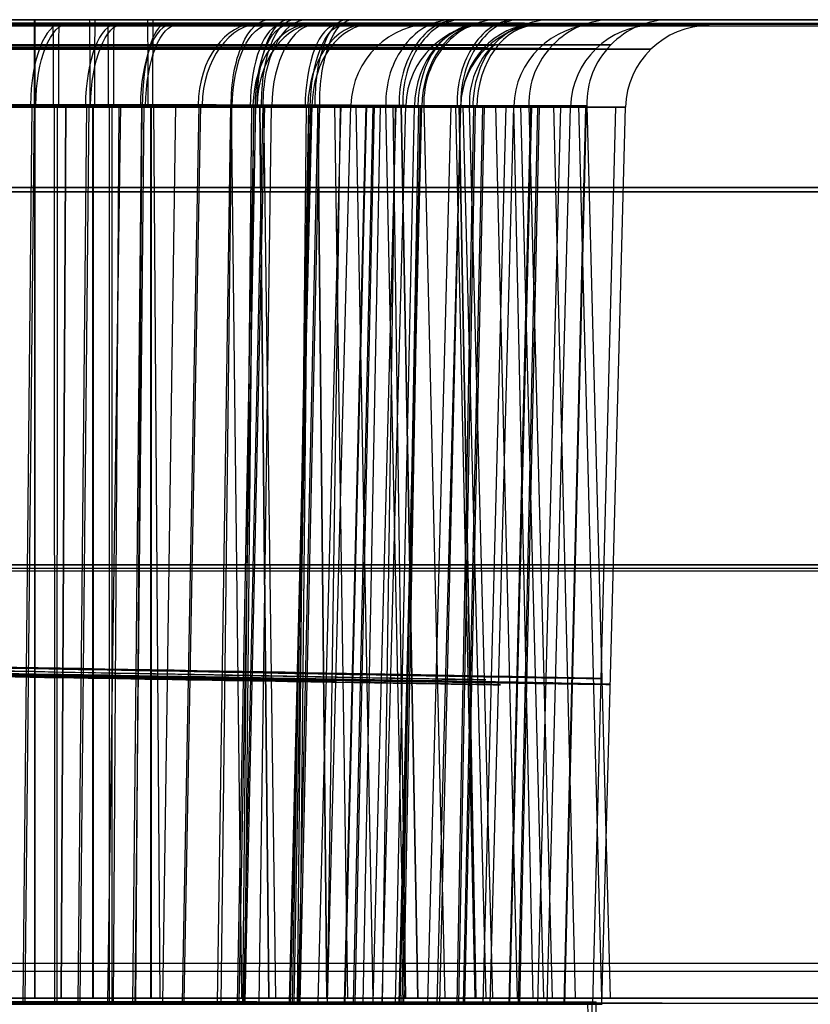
# Model space of a CAD drawing. Extents: x -64 to 57, y 4 to 161.
# Tile 321 of 342: x 21.06 to 22.47, y 154.41 to 156.17. Entities that reach past the tile are written whole.
import ezdxf

# ---------------------------------------------------------------- set-up
doc = ezdxf.new("R2010")
doc.units = 0
doc.layers.add('DEFAULT', color=7, linetype='CONTINUOUS')

msp = doc.modelspace()

# ---------------------------------------------------------------- linework, layer by layer
at = {"layer": 'DEFAULT', "color": 254}
for p, q in [((19.5678, 156.1667, 36.9581), (38.2842, 156.1667, 36.9581)), ((38.2842, 156.1667, 45.074), (19.5678, 156.1667, 45.074)), ((21.4704, 156.1588, 44.272), (21.4727, 156.1591, 43.0485)), ((21.4759, 156.1595, 41.3413), (21.4785, 156.1598, 39.9591)), ((21.4814, 156.1602, 38.4307), (21.4862, 156.1608, 35.8708)), ((21.5248, 156.1667, 58.6096), (21.5248, 156.1667, 55.0322)), ((21.5248, 156.1667, 53.2304), (21.5248, 156.1667, 51.999)), ((21.5248, 156.1667, 50.2636), (21.5248, 156.1667, 48.9514)), ((21.5248, 156.1667, 47.3112), (21.5248, 156.1667, 45.074)), ((21.5248, 156.1667, 36.9581), (21.5248, 156.1667, 35.8072)), ((25.5096, 156.1667, 47.8246), (21.9636, 156.1667, 47.8246)), ((21.4433, 156.1553, 58.6733), (21.4498, 156.1561, 55.2398)), ((21.4537, 156.1566, 53.15), (21.4555, 156.1569, 52.2114)), ((21.4593, 156.1573, 50.1784), (21.4612, 156.1576, 49.1712)), ((21.4649, 156.1581, 47.2188), (21.467, 156.1583, 46.1178)), ((25.2997, 156.1578, 47.8954), (22.0512, 156.1579, 47.8893)), ((21.0649, 154.4098, 40.005), (21.0809, 156.0138, 40.0442)), ((21.0687, 154.4102, 38.3827), (21.0849, 156.0142, 38.3443)), ((21.0849, 156.0128, 48.9118), (21.0849, 154.4167, 48.9536)), ((21.0855, 156.0128, 47.3508), (21.0855, 154.4167, 47.309)), ((21.1213, 154.4069, 52.0716), (21.1212, 156.0108, 52.114)), ((21.126, 154.4073, 50.3161), (21.1261, 156.0113, 50.2745)), ((21.1406, 156.0127, 54.8966), (21.1324, 154.4167, 54.9376)), ((21.1411, 156.0128, 53.3659), (21.133, 154.4167, 53.3249)), ((21.1631, 154.4091, 43.0052), (21.1791, 156.013, 43.0444)), ((21.1669, 154.4095, 41.3829), (21.1831, 156.0134, 41.3445)), ((21.1887, 156.0128, 51.9117), (21.1887, 154.4167, 51.9535)), ((21.1899, 156.0128, 50.3509), (21.1899, 154.4167, 50.3091)), ((21.2165, 154.4099, 39.9246), (21.2397, 156.0138, 39.96)), ((21.2195, 154.4062, 55.0719), (21.2194, 156.0101, 55.1143)), ((21.2242, 154.4066, 53.3162), (21.2243, 156.0105, 53.2746)), ((21.2268, 154.4076, 49.0481), (21.2364, 156.0115, 49.0894)), ((21.2613, 154.4084, 46.0053), (21.2773, 156.0123, 46.0446)), ((21.2651, 154.4088, 44.3831), (21.2813, 156.0127, 44.3447)), ((21.2663, 154.408, 47.3495), (21.2779, 156.0119, 47.3095)), ((21.2926, 156.0128, 54.9116), (21.2925, 154.4167, 54.9534)), ((21.2938, 156.0128, 53.3509), (21.2938, 154.4167, 53.3091)), ((21.2982, 156.0127, 47.3804), (21.3096, 154.4167, 47.3402)), ((21.3146, 154.4091, 42.9248), (21.3379, 156.013, 42.9602)), ((21.3502, 154.4099, 39.8156), (21.3799, 156.0138, 39.8458)), ((21.353, 154.4102, 38.5733), (21.3828, 156.0141, 38.544)), ((21.4128, 154.4084, 45.925), (21.4361, 156.0123, 45.9603)), ((21.4193, 154.4076, 48.9783), (21.4382, 156.0115, 49.0163)), ((21.4369, 156.0127, 48.8281), (21.4557, 154.4167, 48.8655)), ((21.4484, 154.4091, 42.8158), (21.4781, 156.0131, 42.8459)), ((21.4512, 154.4094, 41.5735), (21.481, 156.0134, 41.5443)), ((21.4577, 154.4069, 52.0058), (21.4737, 156.0108, 52.045)), ((21.4595, 154.4099, 39.6833), (21.4944, 156.0138, 39.7071)), ((21.4615, 154.4073, 50.3835), (21.4777, 156.0112, 50.3451)), ((21.4623, 154.4101, 38.7069), (21.4973, 156.014, 38.684)), ((21.4871, 154.408, 47.4468), (21.5093, 156.0119, 47.4115)), ((21.4876, 156.0128, 51.8524), (21.5035, 154.4167, 51.891)), ((21.4883, 156.0128, 50.4105), (21.5043, 154.4167, 50.3718)), ((21.4946, 156.0127, 47.4667), (21.5165, 154.4166, 47.4311)), ((21.5413, 154.4099, 39.5315), (21.5801, 156.0138, 39.5481)), ((21.5429, 154.4101, 38.8584), (21.5818, 156.014, 38.8427)), ((21.5466, 154.4084, 45.8159), (21.5762, 156.0123, 45.8461)), ((21.5494, 154.4087, 44.5737), (21.5792, 156.0126, 44.5445)), ((21.5559, 154.4062, 55.0061), (21.572, 156.0101, 55.0453)), ((21.5577, 154.4092, 42.6835), (21.5926, 156.0131, 42.7073)), ((21.5597, 154.4066, 53.3836), (21.576, 156.0105, 53.3452)), ((21.5604, 154.4094, 41.7071), (21.5954, 156.0133, 41.6842)), ((21.5914, 156.0128, 54.8523), (21.6073, 154.4167, 54.8909)), ((21.5921, 156.0128, 53.4105), (21.6081, 154.4167, 53.3719)), ((21.5927, 154.41, 39.0235), (21.6339, 156.014, 39.0158)), ((21.6092, 154.41, 39.1947), (21.6512, 156.0139, 39.1952)), ((21.6093, 154.4069, 51.9254), (21.6326, 156.0108, 51.9608)), ((21.6221, 156.0128, 51.7806), (21.6453, 154.4167, 51.8154)), ((21.6395, 154.4092, 42.5317), (21.6783, 156.0131, 42.5483)), ((21.641, 154.4093, 41.8586), (21.6799, 156.0133, 41.8429)), ((21.6512, 156.0139, 39.1952), (21.6512, 156.0139, 39.1881)), ((21.6559, 154.4084, 45.6836), (21.6908, 156.0123, 45.7075)), ((21.6586, 154.4087, 44.7073), (21.6936, 156.0126, 44.6844)), ((21.6598, 156.0127, 47.603), (21.6906, 154.4167, 47.5748)), ((21.6729, 154.4079, 47.6004), (21.7039, 156.0119, 47.5724)), ((21.6908, 154.4093, 42.0237), (21.7321, 156.0132, 42.016)), ((21.7073, 154.4093, 42.1949), (21.7494, 156.0132, 42.1954)), ((21.7076, 154.4062, 54.9257), (21.7308, 156.0101, 54.9611)), ((21.747, 154.4167, 48.6194), (21.7134, 156.0128, 48.5946)), ((21.7259, 156.0128, 54.7805), (21.7491, 154.4167, 54.8153)), ((21.7311, 154.4077, 48.7164), (21.7649, 156.0116, 48.7418)), ((21.7377, 154.4085, 45.5319), (21.7765, 156.0124, 45.5485)), ((21.7392, 154.4086, 44.8588), (21.7781, 156.0125, 44.8431)), ((21.7407, 156.0128, 51.6834), (21.7702, 154.4167, 51.713)), ((21.7411, 156.0128, 50.5796), (21.7707, 154.4167, 50.55)), ((21.743, 154.4069, 51.8164), (21.7727, 156.0109, 51.8466)), ((21.7458, 154.4072, 50.5741), (21.7756, 156.0112, 50.5448)), ((21.7494, 156.0132, 42.1954), (21.7494, 156.0132, 42.1883)), ((21.7819, 156.0128, 47.7794), (21.8192, 154.4167, 47.7605)), ((21.789, 154.4086, 45.0239), (21.8303, 156.0125, 45.0162)), ((21.8055, 154.4085, 45.1951), (21.8476, 156.0125, 45.1956)), ((21.8101, 154.4079, 47.7991), (21.8476, 156.0118, 47.7806)), ((21.8383, 156.0127, 50.6981), (21.8731, 154.4167, 50.6749)), ((21.8413, 154.4062, 54.8167), (21.871, 156.0101, 54.8468)), ((21.8441, 154.4065, 53.5742), (21.8739, 156.0104, 53.5449)), ((21.8445, 156.0128, 54.6833), (21.874, 154.4167, 54.7129)), ((21.8449, 156.0128, 53.5796), (21.8744, 154.4167, 53.5501)), ((21.8476, 156.0125, 45.1956), (21.8476, 156.0125, 45.1886)), ((21.8515, 156.0128, 47.9825), (21.8925, 154.4167, 47.9746)), ((21.8524, 154.407, 51.6841), (21.8873, 156.0109, 51.7079)), ((21.8551, 154.4072, 50.7076), (21.8901, 156.0111, 50.6848)), ((21.863, 156.0128, 48.197), (21.9047, 154.4167, 48.2005)), ((21.8879, 154.4079, 48.0278), (21.9292, 156.0118, 48.0203)), ((21.9005, 154.4078, 48.2692), (21.9424, 156.0117, 48.2732)), ((21.9099, 156.0127, 51.4306), (21.9485, 154.4167, 51.4467)), ((21.9101, 156.0127, 50.8326), (21.9487, 154.4167, 50.8166)), ((21.9341, 154.407, 51.5323), (21.9729, 156.0109, 51.5489)), ((21.9357, 154.4072, 50.8591), (21.9746, 156.0111, 50.8435)), ((21.9421, 156.0127, 53.6982), (21.9768, 154.4167, 53.675)), ((21.9507, 154.4062, 54.6843), (21.9856, 156.0102, 54.7082)), ((21.9534, 154.4065, 53.7078), (21.9884, 156.0104, 53.6849)), ((21.9546, 156.0127, 50.9792), (21.9956, 154.4167, 50.9711)), ((21.9695, 156.0128, 51.1265), (21.9696, 156.0128, 51.1313)), ((21.9696, 156.0128, 51.1313), (22.0114, 154.4167, 51.1313)), ((21.9855, 154.4071, 51.0243), (22.0267, 156.011, 51.0165)), ((22.002, 154.4071, 51.1955), (22.0441, 156.011, 51.196)), ((22.0136, 156.0127, 54.4306), (22.0522, 154.4167, 54.4466)), ((22.0139, 156.0127, 53.8326), (22.0525, 154.4167, 53.8166)), ((22.0324, 154.4063, 54.5325), (22.0713, 156.0102, 54.5491)), ((22.034, 154.4064, 53.8593), (22.0729, 156.0103, 53.8436)), ((22.0441, 156.011, 51.196), (22.0441, 156.011, 51.189)), ((22.0584, 156.0127, 53.9793), (22.0993, 154.4167, 53.9711)), ((22.0733, 156.0128, 54.1265), (22.0733, 156.0128, 54.1313)), ((22.0733, 156.0128, 54.1313), (22.1151, 154.4167, 54.1313)), ((22.0838, 154.4064, 54.0244), (22.125, 156.0103, 54.0167)), ((22.1003, 154.4064, 54.1957), (22.1424, 156.0103, 54.1961)), ((22.1424, 156.0103, 54.1961), (22.1424, 156.0103, 54.1891)), ((19.5678, 155.8667, 44.774), (38.2842, 155.8667, 44.774)), ((38.2842, 155.8667, 37.2581), (19.5678, 155.8667, 37.2581)), ((19.5678, 155.8588, 44.7741), (38.2842, 155.8588, 44.7741)), ((38.2842, 155.8588, 37.258), (19.5678, 155.8588, 37.258)), ((19.5317, 154.4797, 44.8103), (35.877, 154.4797, 44.8103)), ((19.5313, 154.4655, 37.2215), (38.3206, 154.4655, 37.2215)), ((19.5486, 154.4167, 45.5385), (35.1157, 154.4167, 45.5385)), ((21.8885, 154.4167, 47.9567), (25.5845, 154.4167, 47.9567)), ((21.8424, 154.4079, 47.8714), (25.5084, 154.4078, 47.8783)), ((22.0747, 154.4084, 45.5814), (22.09, 154.4104, 37.4475)), ((22.0747, 154.4084, 45.5814), (22.0935, 153.3311, 45.5623)), ((22.0823, 154.4094, 41.5143), (22.1011, 153.3286, 41.5141)), ((22.1089, 153.3234, 37.4471), (22.09, 154.4104, 37.4475))]:
    msp.add_line(p, q, dxfattribs=at)
at = {"layer": 'DEFAULT', "color": 254, "extrusion": (3.28787e-05, 1, 0.000242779)}
for centre, radius, start, end in [((-25.969, -615.3516, 156.1702), 651.2, 87.9432221, 89.9439449), ((-20.7264, 39.1555, 156.1702), 1.0697, 180.3307, 0.2552), ((-20.7264, 39.1556, 156.1702), 1.0697, 0.2551, 180.3309), ((-20.8246, 42.1557, 156.1702), 1.0697, 180.3289, 0.2534), ((-20.8246, 42.1558, 156.1702), 1.0697, 0.2533, 180.3291), ((-20.9228, 45.1559, 156.1702), 1.0696, 180.3279, 0.2524), ((-81.5281, 889.4198, 156.1702), 832.9546, 272.8966312, 275.4213071), ((-21.021, 48.1561, 156.1702), 1.0697, 143.4463, 36.3094), ((-20.9228, 45.156, 156.1702), 1.0696, 0.2522, 180.3281), ((-21.1192, 51.1564, 156.1702), 1.0697, 180.3278, 0.2523), ((-21.1192, 51.1564, 156.1702), 1.0697, 0.2521, 180.328), ((-21.2174, 54.1566, 156.1702), 1.0698, 180.329, 0.2534), ((-21.2174, 54.1566, 156.1702), 1.0698, 0.2533, 180.3291), ((-21.021, 48.1562, 156.1702), 1.0696, 36.3092, 143.4465), ((-21.021, 48.1562, 156.1278), 0.9651, 36.3092, 143.4465), ((-21.021, 48.1561, 156.0242), 0.9197, 143.4462, 36.3095), ((-25.969, -615.3516, 155.1952), 651.183, 87.9432221, 89.9439449), ((-81.5281, 889.4196, 155.1952), 832.9374, 272.8966309, 275.4213073), ((-20.7264, 39.1555, 154.4202), 0.8778, 179.8899, 359.8743), ((-20.7264, 39.1555, 154.4202), 0.8778, 179.8899, 359.8743), ((-20.8246, 42.1557, 154.4202), 0.8777, 179.8906, 359.8736), ((-20.8246, 42.1557, 154.4202), 0.8777, 179.8906, 359.8736), ((-20.9228, 45.1559, 154.4202), 0.8777, 179.8912, 359.873), ((-20.9228, 45.1559, 154.4202), 0.8777, 179.8912, 359.873), ((-21.021, 48.1561, 154.4202), 0.8777, 143.4455, 36.3088), ((-21.1192, 51.1564, 154.4202), 0.8778, 179.8928, 359.8714), ((-21.1192, 51.1564, 154.4202), 0.8778, 179.8928, 359.8714), ((-21.021, 48.1562, 154.4202), 0.8777, 36.3085, 143.4459), ((-21.2174, 54.1566, 154.4202), 0.8779, 179.8935, 359.8707), ((-21.2174, 54.1566, 154.4202), 0.8779, 179.8935, 359.8707), ((-22.8694, 45.5454, 154.4202), 0.7998, 359.8886, 89.8958)]:
    msp.add_arc(centre, radius, start, end, dxfattribs=at)
at = {"layer": 'DEFAULT', "color": 254, "extrusion": (1.09003e-12, 1, -2.95414e-10)}
msp.add_arc((-24.7859, -615.3846, 156.1667), 651.2, 88.0510012, 90.0517239, dxfattribs=at)
at = {"layer": 'DEFAULT', "color": 254, "extrusion": (2.93467e-14, 1, -2.18914e-15)}
msp.add_arc((-83.1755, 889.2796, 156.1667), 832.9546, 273.0044103, 275.5290862, dxfattribs=at)
at = {"layer": 'DEFAULT', "color": 254, "extrusion": (-2.34496e-10, 1, 6.133e-14)}
msp.add_arc((-21.0853, 48.1313, 156.1667), 0.9305, 143.5857, 36.4482, dxfattribs=at)
at = {"layer": 'DEFAULT', "color": 254, "extrusion": (1.53565e-14, 1, 1.51884e-14)}
msp.add_arc((-21.1891, 51.1313, 156.1667), 0.9304, 180.3492, 0.2706, dxfattribs=at)
at = {"layer": 'DEFAULT', "color": 254, "extrusion": (1.51914e-14, 1, -1.53406e-14)}
msp.add_arc((-21.1891, 51.1313, 156.1667), 0.9304, 0.2708, 180.349, dxfattribs=at)
at = {"layer": 'DEFAULT', "color": 254, "extrusion": (-2.34496e-10, 1, 5.88101e-14)}
msp.add_arc((-21.0853, 48.1313, 156.1667), 0.9305, 36.4485, 143.5854, dxfattribs=at)
at = {"layer": 'DEFAULT', "color": 254, "extrusion": (0, 1, 0)}
for centre, radius, start, end in [((-21.293, 54.1313, 156.1667), 0.9303, 180.3517, 0.2731), ((-21.293, 54.1313, 156.1667), 0.9303, 0.2733, 180.3515), ((-24.7859, -615.3846, 155.1917), 651.183, 88.0510011, 90.0517239), ((-83.1755, 889.2794, 155.1917), 832.9374, 273.00441, 275.5290864)]:
    msp.add_arc(centre, radius, start, end, dxfattribs=at)
at = {"layer": 'DEFAULT', "color": 254, "extrusion": (0.92636, -0.000121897, 0.376639)}
msp.add_arc((156.013, 27.437, 33.9478), 0.15, 0.015, 88.515, dxfattribs=at)
at = {"layer": 'DEFAULT', "color": 254, "extrusion": (0.999999, -9.86212e-14, -0.001118)}
msp.add_arc((156.0167, 47.2244, 21.0315), 0.15, 0, 91.5, dxfattribs=at)
at = {"layer": 'DEFAULT', "color": 254, "extrusion": (0.999999, -1.0375e-13, -0.00115)}
msp.add_arc((156.0167, 49.086, 21.0299), 0.15, 268.5, 0, dxfattribs=at)
at = {"layer": 'DEFAULT', "color": 254, "extrusion": (0.92207, 6.36447e-05, -0.387023)}
msp.add_arc((156.0083, 45.2365, 3.9571), 0.15, 271.5151, 0.015, dxfattribs=at)
at = {"layer": 'DEFAULT', "color": 254, "extrusion": (0.926348, -0.000121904, 0.376668)}
msp.add_arc((156.0123, 30.1782, 35.1697), 0.15, 0.015, 88.515, dxfattribs=at)
at = {"layer": 'DEFAULT', "color": 254, "extrusion": (0.999979, -1.80361e-14, -0.006478)}
msp.add_arc((156.0167, 50.3371, 20.8575), 0.15, 0, 91.5, dxfattribs=at)
at = {"layer": 'DEFAULT', "color": 254, "extrusion": (0.922082, 6.36374e-05, -0.386995)}
msp.add_arc((156.0076, 48.0408, 2.8879), 0.15, 271.5151, 0.015, dxfattribs=at)
at = {"layer": 'DEFAULT', "color": 254, "extrusion": (0.999987, 2.58482e-13, -0.005096)}
msp.add_arc((156.0167, 52.169, 20.9283), 0.15, 268.5, 360, dxfattribs=at)
at = {"layer": 'DEFAULT', "color": 254, "extrusion": (0.926342, -0.000121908, 0.376685)}
msp.add_arc((156.0116, 32.9198, 36.3914), 0.15, 0.015, 88.515, dxfattribs=at)
at = {"layer": 'DEFAULT', "color": 254, "extrusion": (0.999979, 2.93747e-14, -0.006523)}
msp.add_arc((156.0167, 53.3387, 20.9395), 0.15, 0, 91.5, dxfattribs=at)
at = {"layer": 'DEFAULT', "color": 254, "extrusion": (0.999987, -2.18509e-14, -0.00514)}
msp.add_arc((156.0167, 55.1703, 21.0145), 0.15, 268.5, 360, dxfattribs=at)
at = {"layer": 'DEFAULT', "color": 254, "extrusion": (0.711611, -0.000193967, 0.702573)}
msp.add_arc((156.016, 12.2853, 42.2589), 0.15, 0.0195, 88.5195, dxfattribs=at)
at = {"layer": 'DEFAULT', "color": 254, "extrusion": (-0.703587, -0.000149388, 0.710609)}
msp.add_arc((-156.0053, 43.4012, 13.2414), 0.15, 179.9802, 268.4802, dxfattribs=at)
at = {"layer": 'DEFAULT', "color": 254, "extrusion": (0.892557, -7.80878e-14, -0.450934)}
msp.add_arc((156.0167, 53.3985, -2.8842), 0.15, 268.5, 360, dxfattribs=at)
at = {"layer": 'DEFAULT', "color": 254, "extrusion": (0.711589, -0.000193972, 0.702596)}
msp.add_arc((156.0153, 14.3499, 44.4372), 0.15, 0.0195, 88.5196, dxfattribs=at)
at = {"layer": 'DEFAULT', "color": 254, "extrusion": (0.926467, 2.19972e-13, 0.376376)}
msp.add_arc((156.0167, 38.466, 38.8758), 0.15, 360, 91.5, dxfattribs=at)
at = {"layer": 'DEFAULT', "color": 254, "extrusion": (-0.703609, -0.000149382, 0.710587)}
msp.add_arc((-156.0045, 45.5823, 15.3029), 0.15, 179.9802, 268.4802, dxfattribs=at)
at = {"layer": 'DEFAULT', "color": 254, "extrusion": (0.921937, -2.00785e-14, -0.387339)}
msp.add_arc((156.0167, 56.2776, -0.2701), 0.15, 268.5, 359.9999, dxfattribs=at)
at = {"layer": 'DEFAULT', "color": 254, "extrusion": (0.852032, 1.22519e-13, 0.523489)}
msp.add_arc((156.0167, 29.0411, 43.1615), 0.15, 360, 91.5, dxfattribs=at)
at = {"layer": 'DEFAULT', "color": 254, "extrusion": (0.926484, 1.68285e-14, 0.376335)}
msp.add_arc((156.0167, 41.2082, 40.0992), 0.15, 360, 91.5, dxfattribs=at)
at = {"layer": 'DEFAULT', "color": 254, "extrusion": (0.921921, 4.80815e-15, -0.387379)}
msp.add_arc((156.0167, 59.0835, -1.3388), 0.15, 268.5, 359.9999, dxfattribs=at)
at = {"layer": 'DEFAULT', "color": 254, "extrusion": (0.005715, -0.000242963, 0.999984)}
msp.add_arc((21.5769, 156.0196, 39.2733), 0.15, 89.9982, 178.4982, dxfattribs=at)
at = {"layer": 'DEFAULT', "color": 254, "extrusion": (-0.593623, -2.67777e-08, 0.804743)}
msp.add_arc((-156.0167, 46.4706, 26.2166), 0.15, 180, 271.5, dxfattribs=at)
at = {"layer": 'DEFAULT', "color": 254, "extrusion": (0.711816, -1.13481e-13, 0.702366)}
msp.add_arc((156.0167, 20.5831, 50.9958), 0.15, 360, 91.5, dxfattribs=at)
at = {"layer": 'DEFAULT', "color": 254, "extrusion": (-0.70324, -2.93119e-13, 0.710953)}
msp.add_arc((-156.0167, 51.9524, 21.451), 0.15, 180, 271.5, dxfattribs=at)
at = {"layer": 'DEFAULT', "color": 254, "extrusion": (0.005685, -0.000242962, 0.999984)}
msp.add_arc((21.6592, 156.0195, 42.2734), 0.15, 89.9982, 178.4982, dxfattribs=at)
at = {"layer": 'DEFAULT', "color": 254, "extrusion": (0.451843, -1.34183e-13, 0.892097)}
msp.add_arc((156.0167, 2.0072, 52.465), 0.15, 0, 91.5, dxfattribs=at)
at = {"layer": 'DEFAULT', "color": 254, "extrusion": (0.711847, 8.09816e-14, 0.702335)}
msp.add_arc((156.0167, 22.6481, 53.1757), 0.15, 360, 91.5, dxfattribs=at)
at = {"layer": 'DEFAULT', "color": 254, "extrusion": (-0.703209, -1.20916e-13, 0.710984)}
msp.add_arc((-156.0167, 54.1348, 23.5132), 0.15, 180, 271.5, dxfattribs=at)
at = {"layer": 'DEFAULT', "color": 254, "extrusion": (-0.08307, 2.33913e-13, 0.996544)}
msp.add_arc((-156.0167, 25.9411, 46.2134), 0.15, 180, 271.5, dxfattribs=at)
at = {"layer": 'DEFAULT', "color": 254, "extrusion": (0.006046, -7.87839e-11, 0.999982)}
msp.add_arc((21.81, 156.0167, 51.2584), 0.15, 90, 181.5, dxfattribs=at)
at = {"layer": 'DEFAULT', "color": 254, "extrusion": (0.006089, -7.58455e-11, 0.999981)}
msp.add_arc((21.8932, 156.0167, 54.2599), 0.15, 90, 181.5, dxfattribs=at)
at = {"layer": 'DEFAULT', "color": 254, "extrusion": (0.999981, -3.13853e-05, -0.006149)}
msp.add_arc((156.008, 50.2534, 20.8044), 0.15, 0.0139, 88.5139, dxfattribs=at)
at = {"layer": 'DEFAULT', "color": 254, "extrusion": (0.999989, -3.17311e-05, -0.004725)}
msp.add_arc((156.0075, 52.3632, 20.8772), 0.15, 271.5139, 0.0139, dxfattribs=at)
at = {"layer": 'DEFAULT', "color": 254, "extrusion": (0.999981, -3.13804e-05, -0.006169)}
msp.add_arc((156.0073, 53.2545, 20.883), 0.15, 0.0139, 88.5139, dxfattribs=at)
at = {"layer": 'DEFAULT', "color": 254, "extrusion": (0.999989, -3.17264e-05, -0.004745)}
msp.add_arc((156.0068, 55.3643, 20.9602), 0.15, 271.5139, 0.0139, dxfattribs=at)
at = {"layer": 'DEFAULT', "color": 254, "extrusion": (0.961774, -9.81055e-05, 0.273844)}
msp.add_arc((156.0103, 39.5286, 33.4047), 0.15, 0.1624, 88.5145, dxfattribs=at)
at = {"layer": 'DEFAULT', "color": 254, "extrusion": (0.922089, 6.36333e-05, -0.386979)}
msp.add_arc((156.0068, 50.8452, 1.8183), 0.15, 271.5151, 0.015, dxfattribs=at)
at = {"layer": 'DEFAULT', "color": 254, "extrusion": (0.893659, 7.95641e-05, -0.448747)}
msp.add_arc((156.0057, 53.5803, -2.8244), 0.15, 271.5156, 0.0156, dxfattribs=at)
at = {"layer": 'DEFAULT', "color": 254, "extrusion": (0.926341, -0.000121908, 0.376686)}
msp.add_arc((156.0102, 38.4041, 38.8336), 0.15, 0.015, 88.515, dxfattribs=at)
at = {"layer": 'DEFAULT', "color": 254, "extrusion": (0.922089, 6.36328e-05, -0.386977)}
msp.add_arc((156.0054, 56.4542, -0.3225), 0.15, 271.5151, 0.015, dxfattribs=at)
at = {"layer": 'DEFAULT', "color": 254, "extrusion": (0.850774, -0.00015556, 0.525531)}
msp.add_arc((156.012, 28.8977, 43.1917), 0.15, 0.0164, 88.5164, dxfattribs=at)
at = {"layer": 'DEFAULT', "color": 254, "extrusion": (0.926349, -0.000121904, 0.376667)}
msp.add_arc((156.0095, 41.147, 40.0539), 0.15, 0.015, 88.515, dxfattribs=at)
at = {"layer": 'DEFAULT', "color": 254, "extrusion": (0.711577, -0.000193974, 0.702609)}
msp.add_arc((156.0146, 16.415, 46.6153), 0.15, 0.0195, 88.5196, dxfattribs=at)
at = {"layer": 'DEFAULT', "color": 254, "extrusion": (0.922082, 6.36375e-05, -0.386995)}
msp.add_arc((156.0046, 59.2587, -1.3941), 0.15, 271.5151, 0.015, dxfattribs=at)
at = {"layer": 'DEFAULT', "color": 254, "extrusion": (-0.703621, -0.000149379, 0.710575)}
msp.add_arc((-156.0038, 47.7634, 17.3649), 0.15, 179.9802, 268.4802, dxfattribs=at)
at = {"layer": 'DEFAULT', "color": 254, "extrusion": (-0.595573, -0.000175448, 0.803301)}
msp.add_arc((-156.0012, 46.6999, 26.1644), 0.15, 179.9766, 268.4766, dxfattribs=at)
at = {"layer": 'DEFAULT', "color": 254, "extrusion": (0.711575, -0.000193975, 0.70261)}
msp.add_arc((156.0132, 20.5466, 50.971), 0.15, 0.0195, 88.5196, dxfattribs=at)
at = {"layer": 'DEFAULT', "color": 254, "extrusion": (-0.703623, -0.000149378, 0.710574)}
msp.add_arc((-156.0023, 52.1251, 21.4904), 0.15, 179.9802, 268.4802, dxfattribs=at)
at = {"layer": 'DEFAULT', "color": 254, "extrusion": (0.005667, -0.000242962, 0.999984)}
msp.add_arc((21.7411, 156.0195, 45.2737), 0.15, 89.9982, 178.4982, dxfattribs=at)
at = {"layer": 'DEFAULT', "color": 254, "extrusion": (0.449696, -0.000231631, 0.893182)}
msp.add_arc((156.0192, 1.8947, 52.4652), 0.15, 0.0309, 88.5309, dxfattribs=at)
at = {"layer": 'DEFAULT', "color": 254, "extrusion": (0.71159, -0.000193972, 0.702595)}
msp.add_arc((156.0125, 22.6134, 53.1484), 0.15, 0.0195, 88.5196, dxfattribs=at)
at = {"layer": 'DEFAULT', "color": 254, "extrusion": (-0.703609, -0.000149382, 0.710588)}
msp.add_arc((-156.0015, 54.3055, 23.5542), 0.15, 179.9802, 268.4802, dxfattribs=at)
at = {"layer": 'DEFAULT', "color": 254, "extrusion": (-0.085456, -0.000239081, 0.996342)}
msp.add_arc((-155.9454, 26.5721, 46.1836), 0.15, 179.8372, 268.3372, dxfattribs=at)
at = {"layer": 'DEFAULT', "color": 254, "extrusion": (0.005666, -0.000242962, 0.999984)}
msp.add_arc((21.9036, 156.0195, 51.2751), 0.15, 89.9982, 178.4982, dxfattribs=at)
at = {"layer": 'DEFAULT', "color": 254, "extrusion": (0.005686, -0.000242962, 0.999984)}
msp.add_arc((21.9838, 156.0195, 54.2763), 0.15, 89.9982, 178.4982, dxfattribs=at)
at = {"layer": 'DEFAULT', "color": 254, "extrusion": (3.28781e-05, 1, 0.000242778)}
for centre, radius, start, end in [((-20.7264, 39.1555, 156.1278), 0.9652, 180.3311, 0.2544), ((-20.8246, 42.1557, 156.1278), 0.9651, 180.3293, 0.2526), ((-20.9228, 45.1559, 156.1278), 0.9651, 180.3283, 0.2515), ((-21.1192, 51.1564, 156.1278), 0.9652, 180.3282, 0.2514), ((-21.2174, 54.1566, 156.1278), 0.9653, 180.3293, 0.2526)]:
    msp.add_arc(centre, radius, start, end, dxfattribs=at)
at = {"layer": 'DEFAULT', "color": 254, "extrusion": (3.28781e-05, 1, 0.000242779)}
for centre, radius, start, end in [((-20.7264, 39.1556, 156.1278), 0.9652, 0.2542, 180.3312), ((-20.8246, 42.1558, 156.1278), 0.9651, 0.2524, 180.3294), ((-20.9228, 45.156, 156.1278), 0.9651, 0.2514, 180.3284), ((-21.1192, 51.1564, 156.1278), 0.9652, 0.2513, 180.3284), ((-21.2174, 54.1566, 156.1278), 0.9653, 0.2524, 180.3295)]:
    msp.add_arc(centre, radius, start, end, dxfattribs=at)
at = {"layer": 'DEFAULT', "color": 254, "extrusion": (3.28786e-05, 1, 0.000242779)}
msp.add_arc((-21.021, 48.1561, 156.1277), 0.965, 143.4463, 36.3094, dxfattribs=at)
at = {"layer": 'DEFAULT', "color": 254, "extrusion": (-7.69573e-10, 1, 4.82015e-10)}
msp.add_arc((-21.0853, 48.1313, 156.1214), 0.8231, 143.5857, 36.4481, dxfattribs=at)
at = {"layer": 'DEFAULT', "color": 254, "extrusion": (4.22186e-10, 1, 9.37749e-10)}
msp.add_arc((-21.1891, 51.1313, 156.1215), 0.8231, 180.3495, 0.2698, dxfattribs=at)
at = {"layer": 'DEFAULT', "color": 254, "extrusion": (4.17403e-10, 1, 6.59473e-11)}
msp.add_arc((-21.1891, 51.1313, 156.1215), 0.8231, 0.27, 180.3493, dxfattribs=at)
at = {"layer": 'DEFAULT', "color": 254, "extrusion": (-2.6464e-11, 1, -4.50097e-10)}
msp.add_arc((-21.0853, 48.1313, 156.1214), 0.8231, 36.4485, 143.5854, dxfattribs=at)
at = {"layer": 'DEFAULT', "color": 254, "extrusion": (4.29007e-10, 1, 9.4608e-10)}
msp.add_arc((-21.293, 54.1313, 156.1215), 0.823, 180.352, 0.2724, dxfattribs=at)
at = {"layer": 'DEFAULT', "color": 254, "extrusion": (4.24204e-10, 1, 7.13382e-11)}
msp.add_arc((-21.293, 54.1313, 156.1215), 0.823, 0.2726, 180.3518, dxfattribs=at)
at = {"layer": 'DEFAULT', "color": 254, "extrusion": (3.28775e-05, 1, 0.000242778)}
for centre, radius, start, end in [((-20.7264, 39.1555, 156.0242), 0.9198, 180.3312, 359.8742), ((-20.8246, 42.1557, 156.0242), 0.9197, 180.3294, 359.8735), ((-20.9228, 45.1559, 156.0242), 0.9197, 180.3284, 359.8729), ((-21.1192, 51.1564, 156.0242), 0.9198, 180.3283, 359.8714), ((-21.2174, 54.1566, 156.0242), 0.9199, 180.3295, 359.8708)]:
    msp.add_arc(centre, radius, start, end, dxfattribs=at)
at = {"layer": 'DEFAULT', "color": 254, "extrusion": (3.28767e-05, 1, 0.000242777)}
for centre, radius, start, end in [((-20.7264, 39.1556, 156.0242), 0.9198, 0.2538, 179.8902), ((-20.8246, 42.1558, 156.0242), 0.9197, 0.252, 179.8908), ((-20.9228, 45.156, 156.0242), 0.9197, 0.2509, 179.8915), ((-21.1192, 51.1564, 156.0242), 0.9198, 0.2508, 179.893), ((-21.2174, 54.1566, 156.0242), 0.9199, 0.252, 179.8936)]:
    msp.add_arc(centre, radius, start, end, dxfattribs=at)
at = {"layer": 'DEFAULT', "color": 254, "extrusion": (3.28789e-05, 1, 0.000242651)}
msp.add_arc((-21.021, 48.1562, 156.0242), 0.9197, 143.4463, 36.3094, dxfattribs=at)
at = {"layer": 'DEFAULT', "color": 254, "extrusion": (-6.07168e-10, 1, 6.58914e-10)}
msp.add_arc((-21.0853, 48.1313, 156.0128), 0.7805, 143.5857, 36.4481, dxfattribs=at)
at = {"layer": 'DEFAULT', "color": 254, "extrusion": (3.28787e-05, 1, 0.00024278)}
msp.add_arc((-21.021, 48.1562, 156.0242), 0.9197, 36.3092, 143.4465, dxfattribs=at)
at = {"layer": 'DEFAULT', "color": 254, "extrusion": (1.1574e-09, 1, 6.36186e-09)}
msp.add_arc((-21.1891, 51.1313, 156.0128), 0.7804, 180.3497, 359.9804, dxfattribs=at)
at = {"layer": 'DEFAULT', "color": 254, "extrusion": (1.62981e-09, 1, 2.91534e-10)}
msp.add_arc((-21.1891, 51.1313, 156.0128), 0.7804, 0.2697, 179.9992, dxfattribs=at)
at = {"layer": 'DEFAULT', "color": 254, "extrusion": (-6.07754e-10, 1, -1.32543e-09)}
msp.add_arc((-21.0853, 48.1313, 156.0128), 0.7805, 36.4485, 143.5854, dxfattribs=at)
at = {"layer": 'DEFAULT', "color": 254, "extrusion": (1.17623e-09, 1, 6.44375e-09)}
msp.add_arc((-21.293, 54.1313, 156.0128), 0.7803, 180.3522, 359.9811, dxfattribs=at)
at = {"layer": 'DEFAULT', "color": 254, "extrusion": (1.65684e-09, 1, 3.08125e-10)}
msp.add_arc((-21.293, 54.1313, 156.0128), 0.7803, 0.2722, 179.9984, dxfattribs=at)
at = {"layer": 'DEFAULT', "color": 254, "extrusion": (0.018382, 0.999831, -0.000182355)}
msp.add_arc((-18.2328, 48.1597, 155.3536), 0.8071, 143.5764, 36.4236, dxfattribs=at)
at = {"layer": 'DEFAULT', "color": 254, "extrusion": (0.018386, 0.999831, 0.000548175)}
msp.add_arc((-18.336, 51.046, 155.3963), 0.807, 359.9894, 179.9903, dxfattribs=at)
at = {"layer": 'DEFAULT', "color": 254, "extrusion": (0.018386, 0.999831, 0.000409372)}
msp.add_arc((-18.336, 51.0678, 155.3892), 0.807, 180.0097, 359.9701, dxfattribs=at)
at = {"layer": 'DEFAULT', "color": 254, "extrusion": (0.018387, 0.99983, 0.001039)}
msp.add_arc((-18.4397, 53.9697, 155.4248), 0.8069, 359.9894, 179.9903, dxfattribs=at)
at = {"layer": 'DEFAULT', "color": 254, "extrusion": (0.018387, 0.999831, 0.000899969)}
msp.add_arc((-18.4397, 53.9916, 155.4173), 0.8069, 180.0097, 359.9701, dxfattribs=at)
at = {"layer": 'DEFAULT', "color": 254, "extrusion": (0.016645, 0.999861, -0.001134)}
msp.add_arc((-18.1483, 39.3692, 155.2775), 0.8933, 359.88, 179.8846, dxfattribs=at)
at = {"layer": 'DEFAULT', "color": 254, "extrusion": (0.016645, 0.999861, -0.00126)}
msp.add_arc((-18.1483, 39.3891, 155.2725), 0.8933, 179.9003, 359.8644, dxfattribs=at)
at = {"layer": 'DEFAULT', "color": 254, "extrusion": (0.016644, 0.999861, -0.000688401)}
msp.add_arc((-18.2465, 42.3002, 155.2947), 0.8933, 359.8801, 179.8846, dxfattribs=at)
at = {"layer": 'DEFAULT', "color": 254, "extrusion": (0.016645, 0.999861, -0.000814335)}
msp.add_arc((-18.2465, 42.32, 155.2894), 0.8933, 179.9003, 359.8643, dxfattribs=at)
at = {"layer": 'DEFAULT', "color": 254, "extrusion": (0.016644, 0.999861, -0.000245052)}
msp.add_arc((-18.3448, 45.2315, 155.3139), 0.8932, 359.8801, 179.8846, dxfattribs=at)
at = {"layer": 'DEFAULT', "color": 254, "extrusion": (0.016644, 0.999861, -0.000370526)}
msp.add_arc((-18.3448, 45.2513, 155.3082), 0.8932, 179.9004, 359.8643, dxfattribs=at)
at = {"layer": 'DEFAULT', "color": 254, "extrusion": (0.016645, 0.999861, 0.000109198)}
msp.add_arc((-18.4429, 48.1769, 155.3259), 0.8931, 143.4674, 36.3175, dxfattribs=at)
at = {"layer": 'DEFAULT', "color": 254, "extrusion": (0.016641, 0.999861, 0.00076919)}
msp.add_arc((-18.5417, 51.0744, 155.3648), 0.8933, 359.8801, 179.8846, dxfattribs=at)
at = {"layer": 'DEFAULT', "color": 254, "extrusion": (0.016641, 0.999861, 0.000643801)}
msp.add_arc((-18.5416, 51.0941, 155.3583), 0.8933, 179.9004, 359.8643, dxfattribs=at)
at = {"layer": 'DEFAULT', "color": 254, "extrusion": (0.016645, 0.999861, 0.00036434)}
msp.add_arc((-18.4429, 48.137, 155.3383), 0.8932, 36.3302, 143.4547, dxfattribs=at)
at = {"layer": 'DEFAULT', "color": 254, "extrusion": (0.016639, 0.999861, 0.001213)}
msp.add_arc((-18.6402, 54.0056, 155.3903), 0.8934, 359.8801, 179.8846, dxfattribs=at)
at = {"layer": 'DEFAULT', "color": 254, "extrusion": (0.016639, 0.999861, 0.001087)}
msp.add_arc((-18.6402, 54.0254, 155.3835), 0.8934, 179.9004, 359.8643, dxfattribs=at)
at = {"layer": 'DEFAULT', "color": 254, "extrusion": (0.018382, 0.999831, 9.99707e-05)}
msp.add_arc((-18.2329, 48.1156, 155.3673), 0.8072, 36.4392, 143.5608, dxfattribs=at)
at = {"layer": 'DEFAULT', "color": 254, "extrusion": (5.27824e-13, 1, -6.93887e-13)}
msp.add_arc((-89.8687, 943.7695, 154.4167), 889.4941, 273.9282175, 274.7049044, dxfattribs=at)
at = {"layer": 'DEFAULT', "color": 254, "extrusion": (-8.78517e-12, 1, 1.46519e-14)}
msp.add_arc((-21.0853, 48.1313, 154.4167), 0.8223, 143.5849, 36.4473, dxfattribs=at)
at = {"layer": 'DEFAULT', "color": 254, "extrusion": (7.50167e-13, 1, -2.34926e-10)}
msp.add_arc((-21.1891, 51.1313, 154.4167), 0.8222, 359.9805, 179.9992, dxfattribs=at)
at = {"layer": 'DEFAULT', "color": 254, "extrusion": (7.08608e-13, 1, 1.73468e-14)}
msp.add_arc((-21.1891, 51.1313, 154.4167), 0.8222, 359.9805, 179.9992, dxfattribs=at)
at = {"layer": 'DEFAULT', "color": 254, "extrusion": (2.65827e-13, 1, 2.50318e-09)}
msp.add_arc((-21.1891, 51.1313, 154.4167), 0.8222, 179.9994, 359.9803, dxfattribs=at)
at = {"layer": 'DEFAULT', "color": 254, "extrusion": (7.08602e-13, 1, 5.16394e-14)}
msp.add_arc((-21.1891, 51.1313, 154.4167), 0.8222, 179.9994, 359.9803, dxfattribs=at)
at = {"layer": 'DEFAULT', "color": 254, "extrusion": (-8.78518e-12, 1, -1.82021e-14)}
msp.add_arc((-21.0853, 48.1313, 154.4167), 0.8223, 36.4476, 143.5846, dxfattribs=at)
at = {"layer": 'DEFAULT', "color": 254, "extrusion": (7.512e-13, 1, -2.40281e-10)}
msp.add_arc((-21.293, 54.1313, 154.4167), 0.8221, 359.9813, 179.9985, dxfattribs=at)
at = {"layer": 'DEFAULT', "color": 254, "extrusion": (7.08696e-13, 1, 1.73491e-14)}
msp.add_arc((-21.293, 54.1313, 154.4167), 0.8221, 359.9813, 179.9985, dxfattribs=at)
at = {"layer": 'DEFAULT', "color": 254, "extrusion": (2.58023e-13, 1, 2.54792e-09)}
msp.add_arc((-21.293, 54.1313, 154.4167), 0.8221, 179.9987, 359.9811, dxfattribs=at)
at = {"layer": 'DEFAULT', "color": 254, "extrusion": (7.08702e-13, 1, -1.7507e-14)}
msp.add_arc((-21.293, 54.1313, 154.4167), 0.8221, 179.9987, 359.9811, dxfattribs=at)
at = {"layer": 'DEFAULT', "color": 254, "extrusion": (3.28614e-05, 1, 0.000242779)}
msp.add_arc((-20.1716, -390.4272, 154.4202), 427.8416, 87.669632, 90.256227, dxfattribs=at)
at = {"layer": 'DEFAULT', "color": 254, "extrusion": (3.28787e-05, 1, 0.000242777)}
for centre, radius, start, end in [((-20.7264, 39.1556, 154.4202), 0.8778, 359.8741, 179.8901), ((-20.8246, 42.1558, 154.4202), 0.8777, 359.8734, 179.8908), ((-20.9228, 45.156, 154.4202), 0.8777, 359.8728, 179.8914), ((-21.1192, 51.1564, 154.4202), 0.8778, 359.8712, 179.893), ((-21.2174, 54.1566, 154.4202), 0.8779, 359.8705, 179.8937)]:
    msp.add_arc(centre, radius, start, end, dxfattribs=at)

doc.saveas('drawing.dxf')
